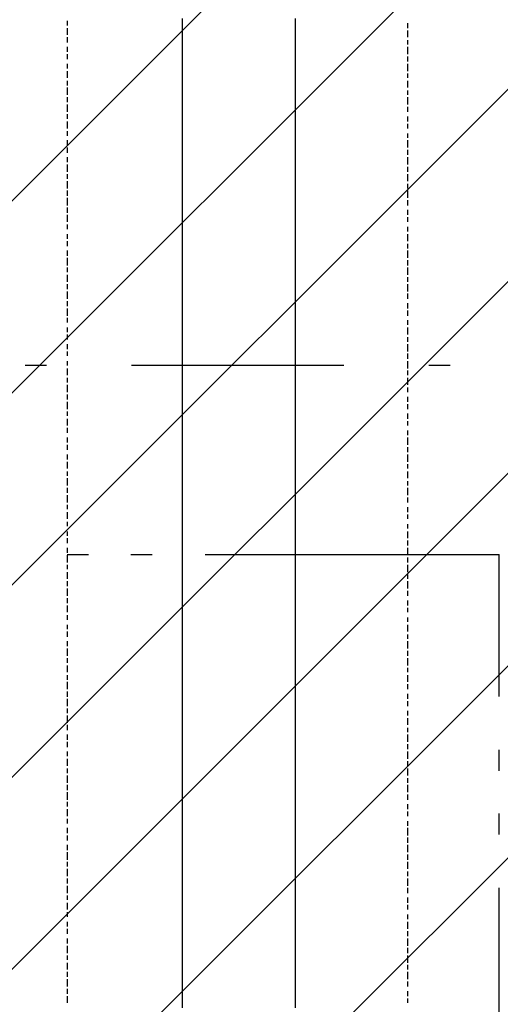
# Model space of a CAD drawing. Extents: x 997 to 109698, y 921 to 94021.
# Tile 375 of 656: x 9951 to 10800, y 55602 to 57342. Entities that reach past the tile are written whole.
import ezdxf

# ---------------------------------------------------------------- set-up
doc = ezdxf.new("R2010")
doc.units = 0
doc.header["$MEASUREMENT"] = 0
for name, color, linetype in [('12', 7, 'CONTINUOUS'), ('28', 7, 'CONTINUOUS'), ('40', 7, 'CONTINUOUS')]:
    doc.layers.add(name, color=color, linetype=linetype)

msp = doc.modelspace()

# ---------------------------------------------------------------- linework, layer by layer
at = {"layer": '12', "color": 1}
for p, q in [((10035.630503, 57331.563401), (10035.630503, 57339.563401)), ((10635.630503, 57335.563401), (10635.630503, 57326.563401)), ((10035.630503, 57314.563401), (10035.630503, 57326.563401)), ((10635.630503, 57322.563401), (10635.630503, 57310.563401)), ((10035.630503, 57301.563401), (10035.630503, 57310.563401)), ((10635.630503, 57305.563401), (10635.630503, 57297.563401)), ((10035.630503, 57284.563401), (10035.630503, 57293.563401)), ((10635.630503, 57293.563401), (10635.630503, 57280.563401)), ((10035.630503, 57271.563401), (10035.630503, 57280.563401)), ((10635.630503, 57276.563401), (10635.630503, 57267.563401)), ((10035.630503, 57255.563401), (10035.630503, 57263.563401)), ((10035.630503, 57238.563401), (10035.630503, 57250.563401)), ((10635.630503, 57263.563401), (10635.630503, 57250.563401)), ((10035.630503, 57225.563401), (10035.630503, 57233.563401)), ((10635.630503, 57246.563401), (10635.630503, 57238.563401)), ((10635.630503, 57233.563401), (10635.630503, 57221.563401)), ((10035.630503, 57208.563401), (10035.630503, 57221.563401)), ((10635.630503, 57216.563401), (10635.630503, 57208.563401)), ((10035.630503, 57195.563401), (10035.630503, 57204.563401)), ((10635.630503, 57204.563401), (10635.630503, 57191.563401)), ((10035.630503, 57178.563401), (10035.630503, 57191.563401)), ((10635.630503, 57187.563401), (10635.630503, 57178.563401)), ((10035.630503, 57166.563401), (10035.630503, 57174.563401)), ((10035.630503, 57149.563401), (10035.630503, 57161.563401)), ((10635.630503, 57170.563401), (10635.630503, 57161.563401)), ((10035.630503, 57136.563401), (10035.630503, 57144.563401)), ((10635.630503, 57157.563401), (10635.630503, 57149.563401)), ((10035.630503, 57119.563401), (10035.630503, 57128.563401)), ((10635.630503, 57140.563401), (10635.630503, 57132.563401)), ((10635.630503, 57128.563401), (10635.630503, 57115.563401)), ((10035.630503, 57106.563401), (10035.630503, 57115.563401)), ((10635.630503, 57111.563401), (10635.630503, 57102.563401)), ((10035.630503, 57089.563401), (10035.630503, 57098.563401)), ((10635.630503, 57098.563401), (10635.630503, 57085.563401)), ((10035.630503, 57072.563401), (10035.630503, 57085.563401)), ((10635.630503, 57081.563401), (10635.630503, 57072.563401)), ((10035.630503, 57060.563401), (10035.630503, 57068.563401)), ((10035.630503, 57043.563401), (10035.630503, 57056.563401)), ((10635.630503, 57068.563401), (10635.630503, 57056.563401)), ((10035.630503, 57030.563401), (10035.630503, 57039.563401)), ((10635.630503, 57051.563401), (10635.630503, 57043.563401)), ((10635.630503, 57039.563401), (10635.630503, 57026.563401)), ((10035.630503, 57013.563401), (10035.630503, 57026.563401)), ((10635.630503, 57022.563401), (10635.630503, 57013.563401)), ((10035.630503, 57000.563401), (10035.630503, 57009.563401)), ((10635.630503, 57005.563401), (10635.630503, 56996.563401)), ((10035.630503, 56984.563401), (10035.630503, 56996.563401)), ((10635.630503, 56992.563401), (10635.630503, 56984.563401)), ((10035.630503, 56971.563401), (10035.630503, 56979.563401)), ((10635.630503, 56975.563401), (10635.630503, 56967.563401)), ((10035.630503, 56954.563401), (10035.630503, 56962.563401)), ((10635.630503, 56962.563401), (10635.630503, 56950.563401)), ((10035.630503, 56941.563401), (10035.630503, 56950.563401)), ((10635.630503, 56945.563401), (10635.630503, 56937.563401)), ((10035.630503, 56924.563401), (10035.630503, 56933.563401)), ((10035.630503, 56907.563401), (10035.630503, 56920.563401)), ((10635.630503, 56933.563401), (10635.630503, 56920.563401)), ((10635.630503, 56916.563401), (10635.630503, 56907.563401)), ((10035.630503, 56895.563401), (10035.630503, 56903.563401)), ((10635.630503, 56903.563401), (10635.630503, 56890.563401)), ((10035.630503, 56878.563401), (10035.630503, 56890.563401)), ((10635.630503, 56886.563401), (10635.630503, 56878.563401)), ((10035.630503, 56865.563401), (10035.630503, 56874.563401)), ((10635.630503, 56874.563401), (10635.630503, 56861.563401)), ((10035.630503, 56848.563401), (10035.630503, 56861.563401)), ((10635.630503, 56857.563401), (10635.630503, 56848.563401)), ((10035.630503, 56835.563401), (10035.630503, 56844.563401)), ((10035.630503, 56818.563401), (10035.630503, 56831.563401)), ((10635.630503, 56840.563401), (10635.630503, 56831.563401)), ((10035.630503, 56806.563401), (10035.630503, 56814.563401)), ((10635.630503, 56827.563401), (10635.630503, 56818.563401)), ((10035.630503, 56789.563401), (10035.630503, 56797.563401)), ((10635.630503, 56810.563401), (10635.630503, 56802.563401)), ((10635.630503, 56797.563401), (10635.630503, 56785.563401)), ((10035.630503, 56776.563401), (10035.630503, 56785.563401)), ((10635.630503, 56780.563401), (10635.630503, 56772.563401)), ((10035.630503, 56759.563401), (10035.630503, 56768.563401)), ((10635.630503, 56768.563401), (10635.630503, 56755.563401)), ((10035.630503, 56747.563401), (10035.630503, 56755.563401)), ((10635.630503, 56751.563401), (10635.630503, 56742.563401)), ((10035.630503, 56730.563401), (10035.630503, 56738.563401)), ((10035.630503, 56713.563401), (10035.630503, 56725.563401)), ((10635.630503, 56738.563401), (10635.630503, 56725.563401)), ((10035.630503, 56700.563401), (10035.630503, 56708.563401)), ((10635.630503, 56721.563401), (10635.630503, 56713.563401)), ((10635.630503, 56708.563401), (10635.630503, 56696.563401)), ((10035.630503, 56683.563401), (10035.630503, 56696.563401)), ((10635.630503, 56691.563401), (10635.630503, 56683.563401)), ((10035.630503, 56670.563401), (10035.630503, 56679.563401)), ((10635.630503, 56675.563401), (10635.630503, 56666.563401)), ((10035.630503, 56653.563401), (10035.630503, 56666.563401)), ((10635.630503, 56662.563401), (10635.630503, 56653.563401)), ((10035.630503, 56641.563401), (10035.630503, 56649.563401)), ((10635.630503, 56645.563401), (10635.630503, 56636.563401)), ((10035.630503, 56624.563401), (10035.630503, 56636.563401)), ((10635.630503, 56632.563401), (10635.630503, 56624.563401)), ((10035.630503, 56611.563401), (10035.630503, 56620.563401)), ((10035.630503, 56594.563401), (10035.630503, 56603.563401)), ((10635.630503, 56615.563401), (10635.630503, 56607.563401)), ((10635.630503, 56603.563401), (10635.630503, 56590.563401)), ((10035.630503, 56581.563401), (10035.630503, 56590.563401)), ((10635.630503, 56586.563401), (10635.630503, 56577.563401)), ((10035.630503, 56564.563401), (10035.630503, 56573.563401)), ((10635.630503, 56573.563401), (10635.630503, 56560.563401)), ((10035.630503, 56548.563401), (10035.630503, 56560.563401)), ((10635.630503, 56556.563401), (10635.630503, 56548.563401)), ((10035.630503, 56535.563401), (10035.630503, 56543.563401)), ((10635.630503, 56543.563401), (10635.630503, 56531.563401)), ((10035.630503, 56518.563401), (10035.630503, 56531.563401)), ((10635.630503, 56526.563401), (10635.630503, 56518.563401)), ((10035.630503, 56505.563401), (10035.630503, 56514.563401)), ((10035.630503, 56488.563401), (10035.630503, 56501.563401)), ((10635.630503, 56514.563401), (10635.630503, 56501.563401)), ((10035.630503, 56476.563401), (10035.630503, 56484.563401)), ((10635.630503, 56497.563401), (10635.630503, 56488.563401)), ((10035.630503, 56459.563401), (10035.630503, 56471.563401)), ((10635.630503, 56480.563401), (10635.630503, 56471.563401)), ((10635.630503, 56467.563401), (10635.630503, 56459.563401)), ((10035.630503, 56446.563401), (10035.630503, 56454.563401)), ((10635.630503, 56450.563401), (10635.630503, 56442.563401)), ((10035.630503, 56429.563401), (10035.630503, 56437.563401)), ((10635.630503, 56437.563401), (10635.630503, 56425.563401)), ((10035.630503, 56416.563401), (10035.630503, 56425.563401)), ((10635.630503, 56421.563401), (10635.630503, 56412.563401)), ((10035.630503, 56399.563401), (10035.630503, 56408.563401)), ((10035.630503, 56382.563401), (10035.630503, 56395.563401)), ((10635.630503, 56408.563401), (10635.630503, 56395.563401)), ((10035.630503, 56370.563401), (10035.630503, 56378.563401)), ((10635.630503, 56391.563401), (10635.630503, 56382.563401)), ((10635.630503, 56378.563401), (10635.630503, 56365.563401)), ((10035.630503, 56353.563401), (10035.630503, 56365.563401)), ((10635.630503, 56361.563401), (10635.630503, 56353.563401)), ((10035.630503, 56340.563401), (10035.630503, 56349.563401)), ((10635.630503, 56349.563401), (10635.630503, 56336.563401)), ((10035.630503, 56323.563401), (10035.630503, 56336.563401)), ((10635.630503, 56332.563401), (10635.630503, 56323.563401)), ((10035.630503, 56310.563401), (10035.630503, 56319.563401)), ((10635.630503, 56315.563401), (10635.630503, 56306.563401)), ((10035.630503, 56294.563401), (10035.630503, 56306.563401)), ((10635.630503, 56302.563401), (10635.630503, 56294.563401)), ((10035.630503, 56281.563401), (10035.630503, 56289.563401)), ((10635.630503, 56285.563401), (10635.630503, 56277.563401)), ((10035.630503, 56264.563401), (10035.630503, 56272.563401)), ((10035.630503, 56251.563401), (10035.630503, 56260.563401)), ((10635.630503, 56272.563401), (10635.630503, 56260.563401)), ((10635.630503, 56255.563401), (10635.630503, 56247.563401)), ((10035.630503, 56234.563401), (10035.630503, 56243.563401)), ((10635.630503, 56243.563401), (10635.630503, 56230.563401)), ((10035.630503, 56217.563401), (10035.630503, 56230.563401)), ((10635.630503, 56226.563401), (10635.630503, 56217.563401)), ((10035.630503, 56205.563401), (10035.630503, 56213.563401)), ((10635.630503, 56213.563401), (10635.630503, 56200.563401)), ((10035.630503, 56188.563401), (10035.630503, 56200.563401)), ((10635.630503, 56196.563401), (10635.630503, 56188.563401)), ((10035.630503, 56175.563401), (10035.630503, 56183.563401)), ((10035.630503, 56158.563401), (10035.630503, 56171.563401)), ((10635.630503, 56183.563401), (10635.630503, 56171.563401)), ((10035.630503, 56145.563401), (10035.630503, 56154.563401)), ((10635.630503, 56167.563401), (10635.630503, 56158.563401)), ((10035.630503, 56128.563401), (10035.630503, 56141.563401)), ((10635.630503, 56150.563401), (10635.630503, 56141.563401)), ((10635.630503, 56137.563401), (10635.630503, 56128.563401)), ((10035.630503, 56116.563401), (10035.630503, 56124.563401)), ((10635.630503, 56120.563401), (10635.630503, 56112.563401)), ((10035.630503, 56099.563401), (10035.630503, 56112.563401)), ((10635.630503, 56107.563401), (10635.630503, 56095.563401)), ((10035.630503, 56086.563401), (10035.630503, 56095.563401)), ((10635.630503, 56090.563401), (10635.630503, 56082.563401)), ((10035.630503, 56069.563401), (10035.630503, 56078.563401)), ((10035.630503, 56056.563401), (10035.630503, 56065.563401)), ((10635.630503, 56078.563401), (10635.630503, 56065.563401)), ((10035.630503, 56040.563401), (10035.630503, 56048.563401)), ((10635.630503, 56061.563401), (10635.630503, 56052.563401)), ((10635.630503, 56048.563401), (10635.630503, 56035.563401)), ((10035.630503, 56023.563401), (10035.630503, 56035.563401)), ((10635.630503, 56031.563401), (10635.630503, 56023.563401)), ((10035.630503, 56010.563401), (10035.630503, 56018.563401)), ((10635.630503, 56018.563401), (10635.630503, 56006.563401)), ((10035.630503, 55993.563401), (10035.630503, 56006.563401)), ((10635.630503, 56001.563401), (10635.630503, 55993.563401)), ((10035.630503, 55980.563401), (10035.630503, 55989.563401)), ((10635.630503, 55989.563401), (10635.630503, 55976.563401)), ((10035.630503, 55963.563401), (10035.630503, 55976.563401)), ((10635.630503, 55972.563401), (10635.630503, 55963.563401)), ((10035.630503, 55951.563401), (10035.630503, 55959.563401)), ((10035.630503, 55934.563401), (10035.630503, 55946.563401)), ((10635.630503, 55955.563401), (10635.630503, 55946.563401)), ((10635.630503, 55942.563401), (10635.630503, 55934.563401)), ((10035.630503, 55921.563401), (10035.630503, 55929.563401)), ((10635.630503, 55925.563401), (10635.630503, 55917.563401)), ((10035.630503, 55904.563401), (10035.630503, 55913.563401)), ((10635.630503, 55913.563401), (10635.630503, 55900.563401)), ((10035.630503, 55891.563401), (10035.630503, 55900.563401)), ((10635.630503, 55896.563401), (10635.630503, 55887.563401)), ((10035.630503, 55874.563401), (10035.630503, 55883.563401)), ((10635.630503, 55883.563401), (10635.630503, 55870.563401)), ((10035.630503, 55857.563401), (10035.630503, 55870.563401)), ((10635.630503, 55866.563401), (10635.630503, 55857.563401)), ((10035.630503, 55845.563401), (10035.630503, 55853.563401)), ((10035.630503, 55828.563401), (10035.630503, 55841.563401)), ((10635.630503, 55853.563401), (10635.630503, 55841.563401)), ((10035.630503, 55815.563401), (10035.630503, 55824.563401)), ((10635.630503, 55836.563401), (10635.630503, 55828.563401)), ((10635.630503, 55824.563401), (10635.630503, 55811.563401)), ((10035.630503, 55798.563401), (10035.630503, 55811.563401)), ((10635.630503, 55807.563401), (10635.630503, 55798.563401)), ((10035.630503, 55786.563401), (10035.630503, 55794.563401)), ((10635.630503, 55790.563401), (10635.630503, 55781.563401)), ((10035.630503, 55769.563401), (10035.630503, 55781.563401)), ((10635.630503, 55777.563401), (10635.630503, 55769.563401)), ((10035.630503, 55756.563401), (10035.630503, 55764.563401)), ((10635.630503, 55760.563401), (10635.630503, 55752.563401)), ((10035.630503, 55739.563401), (10035.630503, 55747.563401)), ((10035.630503, 55726.563401), (10035.630503, 55735.563401)), ((10635.630503, 55747.563401), (10635.630503, 55735.563401)), ((10035.630503, 55709.563401), (10035.630503, 55718.563401)), ((10635.630503, 55731.563401), (10635.630503, 55722.563401)), ((10635.630503, 55718.563401), (10635.630503, 55705.563401)), ((10035.630503, 55692.563401), (10035.630503, 55705.563401)), ((10635.630503, 55701.563401), (10635.630503, 55692.563401)), ((10035.630503, 55680.563401), (10035.630503, 55688.563401)), ((10635.630503, 55688.563401), (10635.630503, 55675.563401)), ((10035.630503, 55663.563401), (10035.630503, 55675.563401)), ((10635.630503, 55671.563401), (10635.630503, 55663.563401)), ((10035.630503, 55650.563401), (10035.630503, 55659.563401)), ((10635.630503, 55659.563401), (10635.630503, 55646.563401)), ((10035.630503, 55633.563401), (10035.630503, 55646.563401)), ((10035.630503, 55620.563401), (10035.630503, 55629.563401)), ((10635.630503, 55642.563401), (10635.630503, 55633.563401)), ((10035.630503, 55604.563401), (10035.630503, 55616.563401)), ((10635.630503, 55625.563401), (10635.630503, 55616.563401)), ((10635.630503, 55612.563401), (10635.630503, 55604.563401))]:
    msp.add_line(p, q, dxfattribs=at)
at = {"layer": '12', "color": 5}
for p, q in [((10238.630503, 57335.563401), (10238.630503, 57343.563401)), ((10238.630503, 57322.563401), (10238.630503, 57335.563401)), ((10437.630503, 57343.563401), (10437.630503, 57335.563401)), ((10437.630503, 57335.563401), (10437.630503, 57322.563401)), ((10238.630503, 57314.563401), (10238.630503, 57322.563401)), ((10437.630503, 57322.563401), (10437.630503, 57314.563401)), ((10238.630503, 57305.563401), (10238.630503, 57314.563401)), ((10238.630503, 57293.563401), (10238.630503, 57305.563401)), ((10437.630503, 57314.563401), (10437.630503, 57305.563401)), ((10437.630503, 57305.563401), (10437.630503, 57293.563401)), ((10238.630503, 57284.563401), (10238.630503, 57293.563401)), ((10238.630503, 57276.563401), (10238.630503, 57284.563401)), ((10437.630503, 57293.563401), (10437.630503, 57284.563401)), ((10437.630503, 57284.563401), (10437.630503, 57276.563401)), ((10238.630503, 57263.563401), (10238.630503, 57276.563401)), ((10437.630503, 57276.563401), (10437.630503, 57263.563401)), ((10238.630503, 57255.563401), (10238.630503, 57263.563401)), ((10238.630503, 57246.563401), (10238.630503, 57255.563401)), ((10437.630503, 57263.563401), (10437.630503, 57255.563401)), ((10437.630503, 57255.563401), (10437.630503, 57246.563401)), ((10238.630503, 57233.563401), (10238.630503, 57246.563401)), ((10238.630503, 57225.563401), (10238.630503, 57233.563401)), ((10437.630503, 57246.563401), (10437.630503, 57233.563401)), ((10437.630503, 57233.563401), (10437.630503, 57225.563401)), ((10238.630503, 57216.563401), (10238.630503, 57225.563401)), ((10238.630503, 57204.563401), (10238.630503, 57216.563401)), ((10437.630503, 57225.563401), (10437.630503, 57212.563401)), ((10437.630503, 57212.563401), (10437.630503, 57204.563401)), ((10238.630503, 57195.563401), (10238.630503, 57204.563401)), ((10238.630503, 57183.563401), (10238.630503, 57195.563401)), ((10437.630503, 57204.563401), (10437.630503, 57195.563401)), ((10437.630503, 57195.563401), (10437.630503, 57183.563401)), ((10238.630503, 57174.563401), (10238.630503, 57183.563401)), ((10437.630503, 57183.563401), (10437.630503, 57174.563401)), ((10238.630503, 57166.563401), (10238.630503, 57174.563401)), ((10238.630503, 57153.563401), (10238.630503, 57166.563401)), ((10437.630503, 57174.563401), (10437.630503, 57166.563401)), ((10437.630503, 57166.563401), (10437.630503, 57153.563401)), ((10238.630503, 57144.563401), (10238.630503, 57153.563401)), ((10238.630503, 57136.563401), (10238.630503, 57144.563401)), ((10437.630503, 57153.563401), (10437.630503, 57144.563401)), ((10437.630503, 57144.563401), (10437.630503, 57136.563401)), ((10238.630503, 57123.563401), (10238.630503, 57136.563401)), ((10437.630503, 57136.563401), (10437.630503, 57123.563401)), ((10238.630503, 57115.563401), (10238.630503, 57123.563401)), ((10238.630503, 57106.563401), (10238.630503, 57115.563401)), ((10437.630503, 57123.563401), (10437.630503, 57115.563401)), ((10437.630503, 57115.563401), (10437.630503, 57102.563401)), ((10238.630503, 57094.563401), (10238.630503, 57106.563401)), ((10238.630503, 57085.563401), (10238.630503, 57094.563401)), ((10437.630503, 57102.563401), (10437.630503, 57094.563401)), ((10437.630503, 57094.563401), (10437.630503, 57085.563401)), ((10238.630503, 57072.563401), (10238.630503, 57085.563401)), ((10437.630503, 57085.563401), (10437.630503, 57072.563401)), ((10238.630503, 57064.563401), (10238.630503, 57072.563401)), ((10238.630503, 57056.563401), (10238.630503, 57064.563401)), ((10238.630503, 57043.563401), (10238.630503, 57056.563401)), ((10437.630503, 57072.563401), (10437.630503, 57064.563401)), ((10437.630503, 57064.563401), (10437.630503, 57056.563401)), ((10437.630503, 57056.563401), (10437.630503, 57043.563401)), ((10238.630503, 57034.563401), (10238.630503, 57043.563401)), ((10437.630503, 57043.563401), (10437.630503, 57034.563401)), ((10238.630503, 57026.563401), (10238.630503, 57034.563401)), ((10238.630503, 57013.563401), (10238.630503, 57026.563401)), ((10437.630503, 57034.563401), (10437.630503, 57026.563401)), ((10437.630503, 57026.563401), (10437.630503, 57013.563401)), ((10238.630503, 57005.563401), (10238.630503, 57013.563401)), ((10238.630503, 56996.563401), (10238.630503, 57005.563401)), ((10437.630503, 57013.563401), (10437.630503, 57005.563401)), ((10437.630503, 57005.563401), (10437.630503, 56996.563401)), ((10238.630503, 56984.563401), (10238.630503, 56996.563401)), ((10437.630503, 56996.563401), (10437.630503, 56984.563401)), ((10238.630503, 56975.563401), (10238.630503, 56984.563401)), ((10238.630503, 56962.563401), (10238.630503, 56975.563401)), ((10437.630503, 56984.563401), (10437.630503, 56975.563401)), ((10437.630503, 56975.563401), (10437.630503, 56962.563401)), ((10238.630503, 56954.563401), (10238.630503, 56962.563401)), ((10238.630503, 56945.563401), (10238.630503, 56954.563401)), ((10437.630503, 56962.563401), (10437.630503, 56954.563401)), ((10437.630503, 56954.563401), (10437.630503, 56945.563401)), ((10238.630503, 56933.563401), (10238.630503, 56945.563401)), ((10437.630503, 56945.563401), (10437.630503, 56933.563401)), ((10238.630503, 56924.563401), (10238.630503, 56933.563401)), ((10238.630503, 56916.563401), (10238.630503, 56924.563401)), ((10238.630503, 56903.563401), (10238.630503, 56916.563401)), ((10437.630503, 56933.563401), (10437.630503, 56924.563401)), ((10437.630503, 56924.563401), (10437.630503, 56916.563401)), ((10437.630503, 56916.563401), (10437.630503, 56903.563401)), ((10238.630503, 56895.563401), (10238.630503, 56903.563401)), ((10437.630503, 56903.563401), (10437.630503, 56895.563401)), ((10238.630503, 56886.563401), (10238.630503, 56895.563401)), ((10238.630503, 56874.563401), (10238.630503, 56886.563401)), ((10437.630503, 56895.563401), (10437.630503, 56886.563401)), ((10437.630503, 56886.563401), (10437.630503, 56874.563401)), ((10238.630503, 56865.563401), (10238.630503, 56874.563401)), ((10238.630503, 56852.563401), (10238.630503, 56865.563401)), ((10437.630503, 56874.563401), (10437.630503, 56865.563401)), ((10437.630503, 56865.563401), (10437.630503, 56852.563401)), ((10238.630503, 56844.563401), (10238.630503, 56852.563401)), ((10437.630503, 56852.563401), (10437.630503, 56844.563401)), ((10238.630503, 56835.563401), (10238.630503, 56844.563401)), ((10238.630503, 56823.563401), (10238.630503, 56835.563401)), ((10437.630503, 56844.563401), (10437.630503, 56835.563401)), ((10437.630503, 56835.563401), (10437.630503, 56823.563401)), ((10238.630503, 56814.563401), (10238.630503, 56823.563401)), ((10238.630503, 56806.563401), (10238.630503, 56814.563401)), ((10437.630503, 56823.563401), (10437.630503, 56814.563401)), ((10437.630503, 56814.563401), (10437.630503, 56806.563401)), ((10238.630503, 56793.563401), (10238.630503, 56806.563401)), ((10437.630503, 56806.563401), (10437.630503, 56793.563401)), ((10238.630503, 56785.563401), (10238.630503, 56793.563401)), ((10238.630503, 56776.563401), (10238.630503, 56785.563401)), ((10437.630503, 56793.563401), (10437.630503, 56785.563401)), ((10437.630503, 56785.563401), (10437.630503, 56776.563401)), ((10238.630503, 56763.563401), (10238.630503, 56776.563401)), ((10238.630503, 56755.563401), (10238.630503, 56763.563401)), ((10437.630503, 56776.563401), (10437.630503, 56763.563401)), ((10437.630503, 56763.563401), (10437.630503, 56755.563401)), ((10238.630503, 56742.563401), (10238.630503, 56755.563401)), ((10238.630503, 56734.563401), (10238.630503, 56742.563401)), ((10437.630503, 56755.563401), (10437.630503, 56742.563401)), ((10437.630503, 56742.563401), (10437.630503, 56734.563401)), ((10238.630503, 56725.563401), (10238.630503, 56734.563401)), ((10238.630503, 56713.563401), (10238.630503, 56725.563401)), ((10437.630503, 56734.563401), (10437.630503, 56725.563401)), ((10437.630503, 56725.563401), (10437.630503, 56713.563401)), ((10238.630503, 56704.563401), (10238.630503, 56713.563401)), ((10437.630503, 56713.563401), (10437.630503, 56704.563401)), ((10238.630503, 56696.563401), (10238.630503, 56704.563401)), ((10238.630503, 56683.563401), (10238.630503, 56696.563401)), ((10437.630503, 56704.563401), (10437.630503, 56696.563401)), ((10437.630503, 56696.563401), (10437.630503, 56683.563401)), ((10238.630503, 56675.563401), (10238.630503, 56683.563401)), ((10238.630503, 56666.563401), (10238.630503, 56675.563401)), ((10437.630503, 56683.563401), (10437.630503, 56675.563401)), ((10437.630503, 56675.563401), (10437.630503, 56666.563401)), ((10238.630503, 56653.563401), (10238.630503, 56666.563401)), ((10437.630503, 56666.563401), (10437.630503, 56653.563401)), ((10238.630503, 56645.563401), (10238.630503, 56653.563401)), ((10238.630503, 56632.563401), (10238.630503, 56645.563401)), ((10437.630503, 56653.563401), (10437.630503, 56645.563401)), ((10437.630503, 56645.563401), (10437.630503, 56632.563401)), ((10238.630503, 56624.563401), (10238.630503, 56632.563401)), ((10238.630503, 56615.563401), (10238.630503, 56624.563401)), ((10437.630503, 56632.563401), (10437.630503, 56624.563401)), ((10437.630503, 56624.563401), (10437.630503, 56615.563401)), ((10238.630503, 56603.563401), (10238.630503, 56615.563401)), ((10238.630503, 56594.563401), (10238.630503, 56603.563401)), ((10437.630503, 56615.563401), (10437.630503, 56603.563401)), ((10437.630503, 56603.563401), (10437.630503, 56594.563401)), ((10238.630503, 56586.563401), (10238.630503, 56594.563401)), ((10238.630503, 56573.563401), (10238.630503, 56586.563401)), ((10437.630503, 56594.563401), (10437.630503, 56586.563401)), ((10437.630503, 56586.563401), (10437.630503, 56573.563401)), ((10238.630503, 56564.563401), (10238.630503, 56573.563401)), ((10437.630503, 56573.563401), (10437.630503, 56564.563401)), ((10238.630503, 56556.563401), (10238.630503, 56564.563401)), ((10238.630503, 56543.563401), (10238.630503, 56556.563401)), ((10437.630503, 56564.563401), (10437.630503, 56556.563401)), ((10437.630503, 56556.563401), (10437.630503, 56543.563401)), ((10238.630503, 56535.563401), (10238.630503, 56543.563401)), ((10238.630503, 56526.563401), (10238.630503, 56535.563401)), ((10437.630503, 56543.563401), (10437.630503, 56535.563401)), ((10437.630503, 56535.563401), (10437.630503, 56522.563401)), ((10238.630503, 56514.563401), (10238.630503, 56526.563401)), ((10437.630503, 56522.563401), (10437.630503, 56514.563401)), ((10238.630503, 56505.563401), (10238.630503, 56514.563401)), ((10238.630503, 56492.563401), (10238.630503, 56505.563401)), ((10437.630503, 56514.563401), (10437.630503, 56505.563401)), ((10437.630503, 56505.563401), (10437.630503, 56492.563401)), ((10238.630503, 56484.563401), (10238.630503, 56492.563401)), ((10238.630503, 56476.563401), (10238.630503, 56484.563401)), ((10437.630503, 56492.563401), (10437.630503, 56484.563401)), ((10437.630503, 56484.563401), (10437.630503, 56476.563401)), ((10238.630503, 56463.563401), (10238.630503, 56476.563401)), ((10437.630503, 56476.563401), (10437.630503, 56463.563401)), ((10238.630503, 56454.563401), (10238.630503, 56463.563401)), ((10238.630503, 56446.563401), (10238.630503, 56454.563401)), ((10437.630503, 56463.563401), (10437.630503, 56454.563401)), ((10437.630503, 56454.563401), (10437.630503, 56446.563401)), ((10238.630503, 56433.563401), (10238.630503, 56446.563401)), ((10238.630503, 56425.563401), (10238.630503, 56433.563401)), ((10437.630503, 56446.563401), (10437.630503, 56433.563401)), ((10437.630503, 56433.563401), (10437.630503, 56425.563401)), ((10238.630503, 56416.563401), (10238.630503, 56425.563401)), ((10238.630503, 56404.563401), (10238.630503, 56416.563401)), ((10437.630503, 56425.563401), (10437.630503, 56416.563401)), ((10437.630503, 56416.563401), (10437.630503, 56404.563401)), ((10238.630503, 56395.563401), (10238.630503, 56404.563401)), ((10238.630503, 56382.563401), (10238.630503, 56395.563401)), ((10437.630503, 56404.563401), (10437.630503, 56395.563401)), ((10437.630503, 56395.563401), (10437.630503, 56382.563401)), ((10238.630503, 56374.563401), (10238.630503, 56382.563401)), ((10437.630503, 56382.563401), (10437.630503, 56374.563401)), ((10238.630503, 56365.563401), (10238.630503, 56374.563401)), ((10238.630503, 56353.563401), (10238.630503, 56365.563401)), ((10437.630503, 56374.563401), (10437.630503, 56365.563401)), ((10437.630503, 56365.563401), (10437.630503, 56353.563401)), ((10238.630503, 56344.563401), (10238.630503, 56353.563401)), ((10238.630503, 56336.563401), (10238.630503, 56344.563401)), ((10437.630503, 56353.563401), (10437.630503, 56344.563401)), ((10437.630503, 56344.563401), (10437.630503, 56336.563401)), ((10238.630503, 56323.563401), (10238.630503, 56336.563401)), ((10437.630503, 56336.563401), (10437.630503, 56323.563401)), ((10238.630503, 56315.563401), (10238.630503, 56323.563401)), ((10238.630503, 56306.563401), (10238.630503, 56315.563401)), ((10437.630503, 56323.563401), (10437.630503, 56315.563401)), ((10437.630503, 56315.563401), (10437.630503, 56306.563401)), ((10238.630503, 56294.563401), (10238.630503, 56306.563401)), ((10238.630503, 56285.563401), (10238.630503, 56294.563401)), ((10437.630503, 56306.563401), (10437.630503, 56294.563401)), ((10437.630503, 56294.563401), (10437.630503, 56285.563401)), ((10238.630503, 56272.563401), (10238.630503, 56285.563401)), ((10437.630503, 56285.563401), (10437.630503, 56272.563401)), ((10238.630503, 56264.563401), (10238.630503, 56272.563401)), ((10238.630503, 56255.563401), (10238.630503, 56264.563401)), ((10238.630503, 56243.563401), (10238.630503, 56255.563401)), ((10437.630503, 56272.563401), (10437.630503, 56264.563401)), ((10437.630503, 56264.563401), (10437.630503, 56255.563401)), ((10437.630503, 56255.563401), (10437.630503, 56243.563401)), ((10238.630503, 56234.563401), (10238.630503, 56243.563401)), ((10437.630503, 56243.563401), (10437.630503, 56234.563401)), ((10238.630503, 56226.563401), (10238.630503, 56234.563401)), ((10238.630503, 56213.563401), (10238.630503, 56226.563401)), ((10437.630503, 56234.563401), (10437.630503, 56226.563401)), ((10437.630503, 56226.563401), (10437.630503, 56213.563401)), ((10238.630503, 56205.563401), (10238.630503, 56213.563401)), ((10238.630503, 56196.563401), (10238.630503, 56205.563401)), ((10437.630503, 56213.563401), (10437.630503, 56205.563401)), ((10437.630503, 56205.563401), (10437.630503, 56196.563401)), ((10238.630503, 56183.563401), (10238.630503, 56196.563401)), ((10437.630503, 56196.563401), (10437.630503, 56183.563401)), ((10238.630503, 56175.563401), (10238.630503, 56183.563401)), ((10238.630503, 56162.563401), (10238.630503, 56175.563401)), ((10437.630503, 56183.563401), (10437.630503, 56175.563401)), ((10437.630503, 56175.563401), (10437.630503, 56162.563401)), ((10238.630503, 56154.563401), (10238.630503, 56162.563401)), ((10238.630503, 56145.563401), (10238.630503, 56154.563401)), ((10437.630503, 56162.563401), (10437.630503, 56154.563401)), ((10437.630503, 56154.563401), (10437.630503, 56145.563401)), ((10238.630503, 56133.563401), (10238.630503, 56145.563401)), ((10437.630503, 56145.563401), (10437.630503, 56133.563401)), ((10238.630503, 56124.563401), (10238.630503, 56133.563401)), ((10238.630503, 56116.563401), (10238.630503, 56124.563401)), ((10238.630503, 56103.563401), (10238.630503, 56116.563401)), ((10437.630503, 56133.563401), (10437.630503, 56124.563401)), ((10437.630503, 56124.563401), (10437.630503, 56116.563401)), ((10437.630503, 56116.563401), (10437.630503, 56103.563401)), ((10238.630503, 56095.563401), (10238.630503, 56103.563401)), ((10437.630503, 56103.563401), (10437.630503, 56095.563401)), ((10238.630503, 56086.563401), (10238.630503, 56095.563401)), ((10238.630503, 56073.563401), (10238.630503, 56086.563401)), ((10437.630503, 56095.563401), (10437.630503, 56086.563401)), ((10437.630503, 56086.563401), (10437.630503, 56073.563401)), ((10238.630503, 56065.563401), (10238.630503, 56073.563401)), ((10238.630503, 56052.563401), (10238.630503, 56065.563401)), ((10437.630503, 56073.563401), (10437.630503, 56065.563401)), ((10437.630503, 56065.563401), (10437.630503, 56052.563401)), ((10238.630503, 56044.563401), (10238.630503, 56052.563401)), ((10437.630503, 56052.563401), (10437.630503, 56044.563401)), ((10238.630503, 56035.563401), (10238.630503, 56044.563401)), ((10238.630503, 56023.563401), (10238.630503, 56035.563401)), ((10437.630503, 56044.563401), (10437.630503, 56035.563401)), ((10437.630503, 56035.563401), (10437.630503, 56023.563401)), ((10238.630503, 56014.563401), (10238.630503, 56023.563401)), ((10238.630503, 56006.563401), (10238.630503, 56014.563401)), ((10437.630503, 56023.563401), (10437.630503, 56014.563401)), ((10437.630503, 56014.563401), (10437.630503, 56006.563401)), ((10238.630503, 55993.563401), (10238.630503, 56006.563401)), ((10437.630503, 56006.563401), (10437.630503, 55993.563401)), ((10238.630503, 55984.563401), (10238.630503, 55993.563401)), ((10238.630503, 55976.563401), (10238.630503, 55984.563401)), ((10437.630503, 55993.563401), (10437.630503, 55984.563401)), ((10437.630503, 55984.563401), (10437.630503, 55976.563401)), ((10238.630503, 55963.563401), (10238.630503, 55976.563401)), ((10238.630503, 55955.563401), (10238.630503, 55963.563401)), ((10437.630503, 55976.563401), (10437.630503, 55963.563401)), ((10437.630503, 55963.563401), (10437.630503, 55955.563401)), ((10238.630503, 55946.563401), (10238.630503, 55955.563401)), ((10238.630503, 55934.563401), (10238.630503, 55946.563401)), ((10437.630503, 55955.563401), (10437.630503, 55942.563401)), ((10437.630503, 55942.563401), (10437.630503, 55934.563401)), ((10238.630503, 55925.563401), (10238.630503, 55934.563401)), ((10238.630503, 55913.563401), (10238.630503, 55925.563401)), ((10437.630503, 55934.563401), (10437.630503, 55925.563401)), ((10437.630503, 55925.563401), (10437.630503, 55913.563401)), ((10238.630503, 55904.563401), (10238.630503, 55913.563401)), ((10437.630503, 55913.563401), (10437.630503, 55904.563401)), ((10238.630503, 55896.563401), (10238.630503, 55904.563401)), ((10238.630503, 55883.563401), (10238.630503, 55896.563401)), ((10437.630503, 55904.563401), (10437.630503, 55896.563401)), ((10437.630503, 55896.563401), (10437.630503, 55883.563401)), ((10238.630503, 55874.563401), (10238.630503, 55883.563401)), ((10238.630503, 55866.563401), (10238.630503, 55874.563401)), ((10437.630503, 55883.563401), (10437.630503, 55874.563401)), ((10437.630503, 55874.563401), (10437.630503, 55866.563401)), ((10238.630503, 55853.563401), (10238.630503, 55866.563401)), ((10437.630503, 55866.563401), (10437.630503, 55853.563401)), ((10238.630503, 55845.563401), (10238.630503, 55853.563401)), ((10238.630503, 55836.563401), (10238.630503, 55845.563401)), ((10437.630503, 55853.563401), (10437.630503, 55845.563401)), ((10437.630503, 55845.563401), (10437.630503, 55836.563401)), ((10238.630503, 55824.563401), (10238.630503, 55836.563401)), ((10238.630503, 55815.563401), (10238.630503, 55824.563401)), ((10437.630503, 55836.563401), (10437.630503, 55824.563401)), ((10437.630503, 55824.563401), (10437.630503, 55815.563401)), ((10238.630503, 55802.563401), (10238.630503, 55815.563401)), ((10437.630503, 55815.563401), (10437.630503, 55802.563401)), ((10238.630503, 55794.563401), (10238.630503, 55802.563401)), ((10238.630503, 55786.563401), (10238.630503, 55794.563401)), ((10238.630503, 55773.563401), (10238.630503, 55786.563401)), ((10437.630503, 55802.563401), (10437.630503, 55794.563401)), ((10437.630503, 55794.563401), (10437.630503, 55786.563401)), ((10437.630503, 55786.563401), (10437.630503, 55773.563401)), ((10238.630503, 55764.563401), (10238.630503, 55773.563401)), ((10437.630503, 55773.563401), (10437.630503, 55764.563401)), ((10238.630503, 55756.563401), (10238.630503, 55764.563401)), ((10238.630503, 55743.563401), (10238.630503, 55756.563401)), ((10437.630503, 55764.563401), (10437.630503, 55756.563401)), ((10437.630503, 55756.563401), (10437.630503, 55743.563401)), ((10238.630503, 55735.563401), (10238.630503, 55743.563401)), ((10238.630503, 55726.563401), (10238.630503, 55735.563401)), ((10437.630503, 55743.563401), (10437.630503, 55735.563401)), ((10437.630503, 55735.563401), (10437.630503, 55726.563401)), ((10238.630503, 55714.563401), (10238.630503, 55726.563401)), ((10437.630503, 55726.563401), (10437.630503, 55714.563401)), ((10238.630503, 55705.563401), (10238.630503, 55714.563401)), ((10238.630503, 55692.563401), (10238.630503, 55705.563401)), ((10437.630503, 55714.563401), (10437.630503, 55705.563401)), ((10437.630503, 55705.563401), (10437.630503, 55692.563401)), ((10238.630503, 55684.563401), (10238.630503, 55692.563401)), ((10238.630503, 55675.563401), (10238.630503, 55684.563401)), ((10437.630503, 55692.563401), (10437.630503, 55684.563401)), ((10437.630503, 55684.563401), (10437.630503, 55675.563401)), ((10238.630503, 55663.563401), (10238.630503, 55675.563401)), ((10437.630503, 55675.563401), (10437.630503, 55663.563401)), ((10238.630503, 55654.563401), (10238.630503, 55663.563401)), ((10238.630503, 55646.563401), (10238.630503, 55654.563401)), ((10437.630503, 55663.563401), (10437.630503, 55654.563401)), ((10437.630503, 55654.563401), (10437.630503, 55646.563401)), ((10238.630503, 55633.563401), (10238.630503, 55646.563401)), ((10238.630503, 55625.563401), (10238.630503, 55633.563401)), ((10437.630503, 55646.563401), (10437.630503, 55633.563401)), ((10437.630503, 55633.563401), (10437.630503, 55625.563401)), ((10238.630503, 55616.563401), (10238.630503, 55625.563401)), ((10238.630503, 55604.563401), (10238.630503, 55616.563401)), ((10437.630503, 55625.563401), (10437.630503, 55616.563401)), ((10437.630503, 55616.563401), (10437.630503, 55604.563401)), ((10238.630503, 55595.563401), (10238.630503, 55604.563401)), ((10437.630503, 55604.563401), (10437.630503, 55595.563401))]:
    msp.add_line(p, q, dxfattribs=at)
at = {"layer": '28', "color": 2}
for p, q in [((11601.828745, 58685.955237), (6572.636205, 53656.762698)), ((11941.24, 58685.955237), (6572.636205, 53317.351443)), ((12280.651255, 58685.955237), (6572.636205, 52977.940188)), ((12620.06251, 58685.955237), (6572.636205, 52638.528933)), ((12959.473764, 58685.955237), (6572.636205, 52299.117678)), ((13298.885019, 58685.955237), (6572.636205, 51959.706423)), ((13638.296274, 58685.955237), (6572.636205, 51620.295168))]:
    msp.add_line(p, q, dxfattribs=at)
at = {"layer": '28', "color": 4, "linetype": 'Continuous'}
for p, q in [((9998.630503, 56730.563401), (9961.130503, 56730.563401)), ((10711.130503, 56730.563401), (10673.630503, 56730.563401))]:
    msp.add_line(p, q, dxfattribs=at)
at = {"layer": '28', "color": 4}
msp.add_line((10523.630503, 56730.563401), (10148.630503, 56730.563401), dxfattribs=at)
at = {"layer": '40', "color": 8, "linetype": 'Continuous'}
for p, q in [((10035.136205, 56396.826102), (10072.636205, 56396.826102)), ((10147.636205, 56396.826102), (10185.136205, 56396.826102)), ((10278.886205, 56396.826102), (10797.636205, 56396.826102)), ((10797.636205, 56145.576102), (10797.636205, 56396.826102)), ((10797.636205, 56014.326102), (10797.636205, 56051.826102)), ((10797.636205, 55901.826102), (10797.636205, 55939.326102)), ((10797.636205, 55433.076102), (10797.636205, 55808.076102))]:
    msp.add_line(p, q, dxfattribs=at)

doc.saveas('drawing.dxf')
